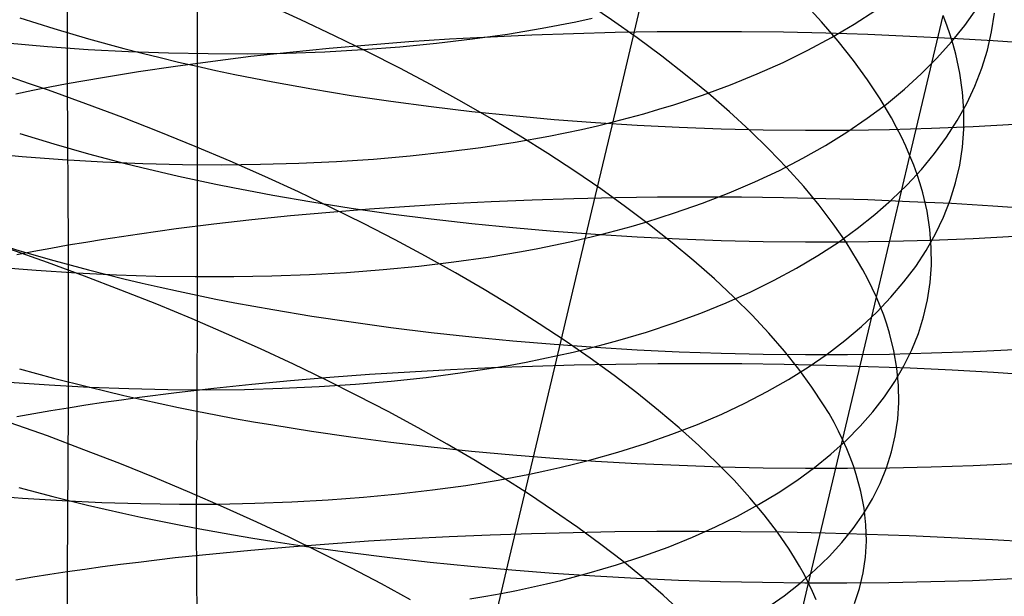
# Model space of a CAD drawing. Extents: x -383 to 1849, y -1185 to -529.
# Tile 786 of 870: x 1823 to 1835, y -989 to -982. Entities that reach past the tile are written whole.
import ezdxf

# ---------------------------------------------------------------- set-up
doc = ezdxf.new("R2010")
doc.units = 0
doc.layers.add('PREDEFINITO', color=7, linetype='CONTINUOUS')

msp = doc.modelspace()

# ---------------------------------------------------------------- linework, layer by layer
at = {"layer": 'PREDEFINITO'}
for p, q in [((1823.755, -980.814, 669.751), (1823.756, -982.688, 670.437)), ((1825.271, -981.165, 641.513), (1825.272, -982.481, 642.198)), ((1830.203, -982.817, 505.535), (1830.52, -981.477, 506.242)), ((1826.485, -981.94, 480.233), (1826.083, -981.758, 480.018)), ((1830.108, -981.938, 483.398), (1829.796, -981.727, 483.082)), ((1832.561, -981.963, 486.958), (1832.353, -981.738, 486.576)), ((1832.943, -981.989, 502.489), (1833.194, -981.826, 502.1)), ((1833.594, -983.525, 489.804), (1833.983, -981.889, 490.522)), ((1834.025, -982.002, 490.733), (1833.983, -981.889, 490.522)), ((1834.233, -982.004, 498.489), (1834.374, -981.806, 498.061)), ((1834.546, -982.08, 494.725), (1834.581, -981.863, 494.288)), ((1823.201, -981.916, 643.349), (1823.598, -982.041, 643.093)), ((1826.878, -982.125, 480.46), (1826.485, -981.94, 480.233)), ((1829.3, -982.038, 507.222), (1829.692, -981.962, 506.943)), ((1829.692, -981.962, 506.943), (1829.885, -981.921, 506.8)), ((1830.408, -982.151, 483.723), (1830.108, -981.938, 483.398)), ((1832.755, -982.188, 487.346), (1832.561, -981.963, 486.958)), ((1832.678, -982.145, 502.872), (1832.943, -981.989, 502.489)), ((1834.064, -982.115, 490.946), (1834.025, -982.002, 490.733)), ((1834.077, -982.198, 498.915), (1834.233, -982.004, 498.489)), ((1823.598, -982.041, 643.093), (1824.004, -982.16, 642.849)), ((1827.262, -982.313, 480.7), (1826.878, -982.125, 480.46)), ((1828.698, -982.141, 672.413), (1828.22, -982.167, 672.304)), ((1828.486, -982.163, 507.747), (1828.897, -982.105, 507.49)), ((1829.18, -982.119, 672.507), (1828.698, -982.141, 672.413)), ((1828.897, -982.105, 507.49), (1829.3, -982.038, 507.222)), ((1829.666, -982.102, 672.587), (1829.18, -982.119, 672.507)), ((1830.153, -982.089, 672.653), (1829.666, -982.102, 672.587)), ((1830.643, -982.081, 672.704), (1830.153, -982.089, 672.653)), ((1831.134, -982.078, 672.741), (1830.643, -982.081, 672.704)), ((1831.626, -982.079, 672.763), (1831.134, -982.078, 672.741)), ((1832.119, -982.085, 672.771), (1831.626, -982.079, 672.763)), ((1832.611, -982.096, 672.765), (1832.119, -982.085, 672.771)), ((1833.102, -982.112, 672.744), (1832.611, -982.096, 672.765)), ((1833.592, -982.132, 672.708), (1833.102, -982.112, 672.744)), ((1834.08, -982.157, 672.658), (1833.592, -982.132, 672.708)), ((1834.098, -982.227, 491.159), (1834.064, -982.115, 490.946)), ((1834.497, -982.294, 495.164), (1834.546, -982.08, 494.725)), ((1823.049, -982.209, 509.919), (1823.526, -982.25, 509.805)), ((1823.526, -982.25, 509.805), (1824, -982.284, 509.679)), ((1824.004, -982.16, 642.849), (1824.418, -982.273, 642.618)), ((1827.276, -982.234, 672.044), (1826.812, -982.274, 671.892)), ((1827.205, -982.287, 508.451), (1827.64, -982.254, 508.228)), ((1827.745, -982.198, 672.181), (1827.276, -982.234, 672.044)), ((1827.64, -982.254, 508.228), (1828.067, -982.213, 507.993)), ((1828.22, -982.167, 672.304), (1827.745, -982.198, 672.181)), ((1828.067, -982.213, 507.993), (1828.486, -982.163, 507.747)), ((1830.697, -982.365, 484.059), (1830.408, -982.151, 483.723)), ((1832.402, -982.294, 503.248), (1832.678, -982.145, 502.872)), ((1832.934, -982.413, 487.741), (1832.755, -982.188, 487.346)), ((1833.908, -982.387, 499.337), (1834.077, -982.198, 498.915)), ((1834.566, -982.186, 672.593), (1834.08, -982.157, 672.658)), ((1834.128, -982.339, 491.374), (1834.098, -982.227, 491.159)), ((1835.049, -982.22, 672.513), (1834.566, -982.186, 672.593)), ((1824, -982.284, 509.679), (1824.472, -982.309, 509.54)), ((1824.418, -982.273, 642.618), (1824.629, -982.328, 642.508)), ((1824.472, -982.309, 509.54), (1824.939, -982.326, 509.389)), ((1824.629, -982.328, 642.508), (1824.841, -982.38, 642.401)), ((1824.939, -982.326, 509.389), (1825.403, -982.334, 509.225)), ((1825.403, -982.334, 509.225), (1825.862, -982.335, 509.049)), ((1825.901, -982.369, 671.547), (1825.456, -982.424, 671.353)), ((1825.862, -982.335, 509.049), (1826.315, -982.327, 508.862)), ((1826.353, -982.319, 671.727), (1825.901, -982.369, 671.547)), ((1826.315, -982.327, 508.862), (1826.763, -982.311, 508.662)), ((1826.812, -982.274, 671.892), (1826.353, -982.319, 671.727)), ((1826.763, -982.311, 508.662), (1827.205, -982.287, 508.451)), ((1827.638, -982.505, 480.953), (1827.262, -982.313, 480.7)), ((1830.973, -982.58, 484.403), (1830.697, -982.365, 484.059)), ((1832.113, -982.436, 503.617), (1832.402, -982.294, 503.248)), ((1834.176, -982.562, 491.805), (1834.128, -982.339, 491.374)), ((1834.431, -982.505, 495.602), (1834.497, -982.294, 495.164)), ((1825.019, -982.483, 671.145), (1824.589, -982.546, 670.923)), ((1824.841, -982.38, 642.401), (1825.056, -982.432, 642.298)), ((1825.456, -982.424, 671.353), (1825.019, -982.483, 671.145)), ((1825.056, -982.432, 642.298), (1825.272, -982.481, 642.198)), ((1825.272, -982.481, 642.198), (1825.491, -982.529, 642.102)), ((1825.272, -982.481, 642.198), (1825.272, -983.81, 642.857)), ((1831.811, -982.571, 503.977), (1832.113, -982.436, 503.617)), ((1833.098, -982.638, 488.142), (1832.934, -982.413, 487.741)), ((1833.725, -982.571, 499.756), (1833.908, -982.387, 499.337)), ((1824.377, -982.58, 670.807), (1824.168, -982.615, 670.687)), ((1824.589, -982.546, 670.923), (1824.377, -982.58, 670.807)), ((1825.491, -982.529, 642.102), (1825.711, -982.576, 642.009)), ((1825.711, -982.576, 642.009), (1825.933, -982.621, 641.92)), ((1828.004, -982.699, 481.217), (1827.638, -982.505, 480.953)), ((1831.237, -982.797, 484.756), (1830.973, -982.58, 484.403)), ((1831.498, -982.699, 504.33), (1831.811, -982.571, 503.977)), ((1833.528, -982.749, 500.17), (1833.725, -982.571, 499.756)), ((1834.208, -982.782, 492.24), (1834.176, -982.562, 491.805)), ((1834.351, -982.712, 496.04), (1834.431, -982.505, 495.602)), ((1823.315, -982.685, 478.399), (1823.092, -982.609, 478.336)), ((1823.536, -982.762, 478.466), (1823.315, -982.685, 478.399)), ((1823.756, -982.688, 670.437), (1823.554, -982.726, 670.307)), ((1823.961, -982.651, 670.564), (1823.756, -982.688, 670.437)), ((1823.756, -982.688, 670.437), (1823.767, -984.571, 671.094)), ((1824.168, -982.615, 670.687), (1823.961, -982.651, 670.564)), ((1825.933, -982.621, 641.92), (1826.157, -982.664, 641.834)), ((1826.157, -982.664, 641.834), (1826.61, -982.746, 641.674)), ((1828.361, -982.896, 481.493), (1828.004, -982.699, 481.217)), ((1831.173, -982.819, 504.674), (1831.498, -982.699, 504.33)), ((1833.246, -982.861, 488.55), (1833.098, -982.638, 488.142)), ((1834.256, -982.915, 496.477), (1834.351, -982.712, 496.04)), ((1823.354, -982.765, 670.173), (1823.157, -982.806, 670.036)), ((1823.554, -982.726, 670.307), (1823.354, -982.765, 670.173)), ((1823.975, -982.919, 478.61), (1823.536, -982.762, 478.466)), ((1826.61, -982.746, 641.674), (1827.069, -982.821, 641.528)), ((1827.069, -982.821, 641.528), (1827.534, -982.89, 641.396)), ((1829.882, -984.169, 504.854), (1830.203, -982.817, 505.535)), ((1830.836, -982.931, 505.008), (1831.173, -982.819, 504.674)), ((1831.487, -983.014, 485.118), (1831.237, -982.797, 484.756)), ((1833.318, -982.922, 500.58), (1833.528, -982.749, 500.17)), ((1834.223, -982.999, 492.677), (1834.208, -982.782, 492.24)), ((1824.406, -983.081, 478.77), (1823.975, -982.919, 478.61)), ((1827.534, -982.89, 641.396), (1828.004, -982.952, 641.279)), ((1828.707, -983.096, 481.781), (1828.361, -982.896, 481.493)), ((1830.663, -982.984, 505.172), (1830.836, -982.931, 505.008)), ((1833.094, -983.089, 500.985), (1833.318, -982.922, 500.58)), ((1833.378, -983.084, 488.962), (1833.246, -982.861, 488.55)), ((1834.146, -983.114, 496.913), (1834.256, -982.915, 496.477)), ((1828.004, -982.952, 641.279), (1828.478, -983.008, 641.175)), ((1828.478, -983.008, 641.175), (1828.957, -983.058, 641.086)), ((1828.957, -983.058, 641.086), (1829.439, -983.101, 641.01)), ((1830.31, -983.084, 505.491), (1830.488, -983.035, 505.333)), ((1830.488, -983.035, 505.333), (1830.663, -982.984, 505.172)), ((1831.725, -983.232, 485.487), (1831.487, -983.014, 485.118)), ((1834.223, -983.214, 493.116), (1834.223, -982.999, 492.677)), ((1824.831, -983.246, 478.944), (1824.406, -983.081, 478.77)), ((1829.043, -983.297, 482.079), (1828.707, -983.096, 481.781)), ((1829.439, -983.101, 641.01), (1829.924, -983.138, 640.949)), ((1829.758, -983.218, 505.951), (1829.945, -983.175, 505.8)), ((1829.924, -983.138, 640.949), (1830.411, -983.169, 640.902)), ((1829.945, -983.175, 505.8), (1830.128, -983.13, 505.647)), ((1830.128, -983.13, 505.647), (1830.31, -983.084, 505.491)), ((1830.411, -983.169, 640.902), (1830.9, -983.193, 640.869)), ((1832.857, -983.251, 501.384), (1833.094, -983.089, 500.985)), ((1833.438, -983.195, 489.171), (1833.378, -983.084, 488.962)), ((1834.021, -983.309, 497.347), (1834.146, -983.114, 496.913)), ((1834.331, -983.185, 641.025), (1834.815, -983.158, 641.103)), ((1823.201, -983.268, 644.019), (1823.598, -983.388, 643.76)), ((1825.249, -983.416, 479.132), (1824.831, -983.246, 478.944)), ((1829.377, -983.296, 506.244), (1829.569, -983.258, 506.099)), ((1829.569, -983.258, 506.099), (1829.758, -983.218, 505.951)), ((1830.9, -983.193, 640.869), (1831.391, -983.211, 640.85)), ((1831.391, -983.211, 640.85), (1831.882, -983.223, 640.844)), ((1831.948, -983.45, 485.865), (1831.725, -983.232, 485.487)), ((1831.882, -983.223, 640.844), (1832.374, -983.228, 640.853)), ((1832.374, -983.228, 640.853), (1832.865, -983.227, 640.875)), ((1832.607, -983.406, 501.777), (1832.857, -983.251, 501.384)), ((1832.865, -983.227, 640.875), (1833.355, -983.219, 640.912)), ((1833.355, -983.219, 640.912), (1833.844, -983.205, 640.962)), ((1833.494, -983.305, 489.381), (1833.438, -983.195, 489.171)), ((1833.844, -983.205, 640.962), (1834.331, -983.185, 641.025)), ((1834.206, -983.427, 493.557), (1834.223, -983.214, 493.116)), ((1823.598, -983.388, 643.76), (1824.003, -983.502, 643.514)), ((1828.585, -983.429, 506.797), (1828.986, -983.367, 506.526)), ((1828.986, -983.367, 506.526), (1829.377, -983.296, 506.244)), ((1829.368, -983.501, 482.388), (1829.043, -983.297, 482.079)), ((1832.345, -983.554, 502.164), (1832.607, -983.406, 501.777)), ((1833.546, -983.415, 489.592), (1833.494, -983.305, 489.381)), ((1833.882, -983.499, 497.779), (1834.021, -983.309, 497.347)), ((1822.753, -983.49, 509.254), (1823.229, -983.533, 509.139)), ((1824.003, -983.502, 643.514), (1824.418, -983.611, 643.281)), ((1825.659, -983.59, 479.334), (1825.249, -983.416, 479.132)), ((1827.758, -983.527, 507.306), (1828.176, -983.482, 507.057)), ((1828.176, -983.482, 507.057), (1828.585, -983.429, 506.797)), ((1829.682, -983.707, 482.707), (1829.368, -983.501, 482.388)), ((1832.158, -983.668, 486.25), (1831.948, -983.45, 485.865)), ((1833.594, -983.525, 489.804), (1833.546, -983.415, 489.592)), ((1833.729, -983.685, 498.209), (1833.882, -983.499, 497.779)), ((1834.174, -983.636, 493.999), (1834.206, -983.427, 493.557)), ((1823.229, -983.533, 509.139), (1823.702, -983.569, 509.011)), ((1823.702, -983.569, 509.011), (1824.173, -983.596, 508.871)), ((1824.173, -983.596, 508.871), (1824.639, -983.616, 508.718)), ((1824.418, -983.611, 643.281), (1824.628, -983.663, 643.17)), ((1824.639, -983.616, 508.718), (1825.102, -983.627, 508.552)), ((1825.102, -983.627, 508.552), (1825.559, -983.631, 508.374)), ((1825.559, -983.631, 508.374), (1826.012, -983.626, 508.184)), ((1826.061, -983.767, 479.55), (1825.659, -983.59, 479.334)), ((1826.012, -983.626, 508.184), (1826.458, -983.614, 507.982)), ((1826.458, -983.614, 507.982), (1826.898, -983.593, 507.769)), ((1826.898, -983.593, 507.769), (1827.332, -983.564, 507.543)), ((1827.332, -983.564, 507.543), (1827.758, -983.527, 507.306)), ((1832.07, -983.697, 502.544), (1832.345, -983.554, 502.164)), ((1833.203, -985.177, 489.12), (1833.594, -983.525, 489.804)), ((1833.638, -983.634, 490.017), (1833.594, -983.525, 489.804)), ((1833.677, -983.743, 490.231), (1833.638, -983.634, 490.017)), ((1834.126, -983.842, 494.442), (1834.174, -983.636, 493.999)), ((1824.628, -983.663, 643.17), (1824.841, -983.714, 643.062)), ((1824.841, -983.714, 643.062), (1825.055, -983.763, 642.958)), ((1829.985, -983.914, 483.036), (1829.682, -983.707, 482.707)), ((1831.782, -983.832, 502.916), (1832.07, -983.697, 502.544)), ((1832.353, -983.886, 486.641), (1832.158, -983.668, 486.25)), ((1833.561, -983.866, 498.635), (1833.729, -983.685, 498.209)), ((1833.712, -983.852, 490.447), (1833.677, -983.743, 490.231)), ((1825.055, -983.763, 642.958), (1825.272, -983.81, 642.857)), ((1825.272, -983.81, 642.857), (1825.49, -983.857, 642.76)), ((1825.272, -983.81, 642.857), (1825.272, -985.154, 643.489)), ((1825.49, -983.857, 642.76), (1825.71, -983.901, 642.666)), ((1826.455, -983.948, 479.779), (1826.061, -983.767, 479.55)), ((1831.482, -983.96, 503.281), (1831.782, -983.832, 502.916)), ((1833.38, -984.042, 499.057), (1833.561, -983.866, 498.635)), ((1833.743, -983.96, 490.663), (1833.712, -983.852, 490.447)), ((1834.063, -984.044, 494.885), (1834.126, -983.842, 494.442)), ((1825.71, -983.901, 642.666), (1825.933, -983.944, 642.576)), ((1825.933, -983.944, 642.576), (1826.157, -983.986, 642.49)), ((1826.84, -984.132, 480.02), (1826.455, -983.948, 479.779)), ((1830.275, -984.122, 483.374), (1829.985, -983.914, 483.036)), ((1831.171, -984.081, 503.637), (1831.482, -983.96, 503.281)), ((1832.534, -984.103, 487.04), (1832.353, -983.886, 486.641)), ((1833.793, -984.174, 491.098), (1833.743, -983.96, 490.663)), ((1826.157, -983.986, 642.49), (1826.61, -984.064, 642.328)), ((1826.61, -984.064, 642.328), (1827.069, -984.137, 642.18)), ((1828.226, -984.088, 672.97), (1827.752, -984.117, 672.847)), ((1828.704, -984.064, 673.08), (1828.226, -984.088, 672.97)), ((1829.185, -984.044, 673.174), (1828.704, -984.064, 673.08)), ((1829.669, -984.028, 673.255), (1829.185, -984.044, 673.174)), ((1830.156, -984.017, 673.321), (1829.669, -984.028, 673.255)), ((1830.645, -984.01, 673.372), (1830.156, -984.017, 673.321)), ((1831.136, -984.008, 673.409), (1830.645, -984.01, 673.372)), ((1830.847, -984.194, 503.984), (1831.171, -984.081, 503.637)), ((1831.627, -984.01, 673.431), (1831.136, -984.008, 673.409)), ((1832.118, -984.016, 673.439), (1831.627, -984.01, 673.431)), ((1832.61, -984.027, 673.432), (1832.118, -984.016, 673.439)), ((1833.1, -984.042, 673.41), (1832.61, -984.027, 673.432)), ((1833.59, -984.062, 673.374), (1833.1, -984.042, 673.41)), ((1833.185, -984.212, 499.475), (1833.38, -984.042, 499.057)), ((1834.077, -984.085, 673.323), (1833.59, -984.062, 673.374)), ((1833.985, -984.243, 495.327), (1834.063, -984.044, 494.885)), ((1834.562, -984.114, 673.257), (1834.077, -984.085, 673.323)), ((1826.82, -984.187, 672.557), (1826.362, -984.229, 672.39)), ((1827.283, -984.15, 672.709), (1826.82, -984.187, 672.557)), ((1827.216, -984.318, 480.274), (1826.84, -984.132, 480.02)), ((1827.069, -984.137, 642.18), (1827.533, -984.203, 642.047)), ((1827.752, -984.117, 672.847), (1827.283, -984.15, 672.709)), ((1827.533, -984.203, 642.047), (1828.003, -984.263, 641.928)), ((1829.558, -985.535, 504.199), (1829.882, -984.169, 504.854)), ((1830.554, -984.331, 483.721), (1830.275, -984.122, 483.374)), ((1830.512, -984.3, 504.322), (1830.847, -984.194, 503.984)), ((1832.699, -984.32, 487.444), (1832.534, -984.103, 487.04)), ((1832.976, -984.377, 499.889), (1833.185, -984.212, 499.475)), ((1833.826, -984.386, 491.537), (1833.793, -984.174, 491.098)), ((1835.044, -984.146, 673.177), (1834.562, -984.114, 673.257)), ((1825.466, -984.325, 672.015), (1825.029, -984.38, 671.806)), ((1825.91, -984.275, 672.21), (1825.466, -984.325, 672.015)), ((1826.362, -984.229, 672.39), (1825.91, -984.275, 672.21)), ((1827.583, -984.507, 480.54), (1827.216, -984.318, 480.274)), ((1828.003, -984.263, 641.928), (1828.478, -984.317, 641.824)), ((1828.478, -984.317, 641.824), (1828.956, -984.365, 641.733)), ((1830.34, -984.35, 504.487), (1830.512, -984.3, 504.322)), ((1832.849, -984.536, 487.855), (1832.699, -984.32, 487.444)), ((1833.892, -984.439, 495.769), (1833.985, -984.243, 495.327)), ((1824.599, -984.44, 671.582), (1824.388, -984.471, 671.465)), ((1825.029, -984.38, 671.806), (1824.599, -984.44, 671.582)), ((1828.956, -984.365, 641.733), (1829.438, -984.407, 641.657)), ((1829.438, -984.407, 641.657), (1829.923, -984.443, 641.595)), ((1829.923, -984.443, 641.595), (1830.411, -984.473, 641.548)), ((1829.987, -984.444, 504.81), (1830.165, -984.398, 504.65)), ((1830.165, -984.398, 504.65), (1830.34, -984.35, 504.487)), ((1830.819, -984.541, 484.078), (1830.554, -984.331, 483.721)), ((1832.754, -984.537, 500.297), (1832.976, -984.377, 499.889)), ((1833.783, -984.63, 496.209), (1833.892, -984.439, 495.769)), ((1833.843, -984.595, 491.978), (1833.826, -984.386, 491.537)), ((1822.814, -984.515, 644.936), (1823.202, -984.634, 644.662)), ((1823.972, -984.537, 671.221), (1823.767, -984.571, 671.094)), ((1824.179, -984.503, 671.345), (1823.972, -984.537, 671.221)), ((1824.388, -984.471, 671.465), (1824.179, -984.503, 671.345)), ((1827.94, -984.699, 480.817), (1827.583, -984.507, 480.54)), ((1829.437, -984.57, 505.275), (1829.623, -984.53, 505.123)), ((1829.623, -984.53, 505.123), (1829.807, -984.488, 504.968)), ((1829.807, -984.488, 504.968), (1829.987, -984.444, 504.81)), ((1830.411, -984.473, 641.548), (1830.9, -984.496, 641.514)), ((1831.072, -984.752, 484.443), (1830.819, -984.541, 484.078)), ((1830.9, -984.496, 641.514), (1831.39, -984.514, 641.494)), ((1831.39, -984.514, 641.494), (1831.882, -984.525, 641.489)), ((1831.882, -984.525, 641.489), (1832.373, -984.53, 641.497)), ((1832.373, -984.53, 641.497), (1832.864, -984.53, 641.52)), ((1832.519, -984.69, 500.7), (1832.754, -984.537, 500.297)), ((1832.983, -984.751, 488.272), (1832.849, -984.536, 487.855)), ((1832.864, -984.53, 641.52), (1833.355, -984.523, 641.556)), ((1833.355, -984.523, 641.556), (1833.843, -984.51, 641.607)), ((1833.843, -984.51, 641.607), (1834.33, -984.491, 641.671)), ((1834.33, -984.491, 641.671), (1834.815, -984.466, 641.749)), ((1823.525, -984.772, 477.958), (1823.086, -984.617, 477.812)), ((1823.365, -984.644, 670.828), (1823.168, -984.682, 670.69)), ((1823.202, -984.634, 644.662), (1823.598, -984.749, 644.401)), ((1823.565, -984.607, 670.963), (1823.365, -984.644, 670.828)), ((1823.767, -984.571, 671.094), (1823.565, -984.607, 670.963)), ((1823.767, -984.571, 671.094), (1823.768, -986.471, 671.705)), ((1828.668, -984.708, 505.856), (1829.058, -984.643, 505.571)), ((1829.058, -984.643, 505.571), (1829.249, -984.607, 505.424)), ((1829.249, -984.607, 505.424), (1829.437, -984.57, 505.275)), ((1833.661, -984.817, 496.648), (1833.783, -984.63, 496.209)), ((1833.844, -984.802, 492.421), (1833.843, -984.595, 491.978)), ((1823.957, -984.931, 478.119), (1823.525, -984.772, 477.958)), ((1823.598, -984.749, 644.401), (1824.004, -984.858, 644.153)), ((1827.86, -984.813, 506.393), (1828.268, -984.765, 506.13)), ((1828.287, -984.893, 481.106), (1827.94, -984.699, 480.817)), ((1828.268, -984.765, 506.13), (1828.668, -984.708, 505.856)), ((1831.312, -984.963, 484.815), (1831.072, -984.752, 484.443)), ((1832.27, -984.838, 501.096), (1832.519, -984.69, 500.7)), ((1833.044, -984.858, 488.482), (1832.983, -984.751, 488.272)), ((1822.922, -984.826, 508.497), (1823.395, -984.863, 508.367)), ((1823.395, -984.863, 508.367), (1823.865, -984.894, 508.225)), ((1823.865, -984.894, 508.225), (1824.331, -984.916, 508.07)), ((1824.004, -984.858, 644.153), (1824.418, -984.962, 643.918)), ((1826.586, -984.911, 507.111), (1827.018, -984.887, 506.883)), ((1827.018, -984.887, 506.883), (1827.443, -984.854, 506.644)), ((1827.443, -984.854, 506.644), (1827.86, -984.813, 506.393)), ((1828.624, -985.089, 481.406), (1828.287, -984.893, 481.106)), ((1832.009, -984.979, 501.487), (1832.27, -984.838, 501.096)), ((1833.101, -984.965, 488.693), (1833.044, -984.858, 488.482)), ((1833.524, -984.999, 497.084), (1833.661, -984.817, 496.648)), ((1833.83, -985.006, 492.866), (1833.844, -984.802, 492.421)), ((1824.383, -985.093, 478.295), (1823.957, -984.931, 478.119)), ((1824.331, -984.916, 508.07), (1824.792, -984.931, 507.903)), ((1824.418, -984.962, 643.918), (1824.629, -985.012, 643.805)), ((1824.629, -985.012, 643.805), (1824.841, -985.061, 643.696)), ((1824.792, -984.931, 507.903), (1825.249, -984.937, 507.723)), ((1825.249, -984.937, 507.723), (1825.701, -984.937, 507.531)), ((1825.701, -984.937, 507.531), (1826.146, -984.928, 507.327)), ((1826.146, -984.928, 507.327), (1826.586, -984.911, 507.111)), ((1831.538, -985.175, 485.196), (1831.312, -984.963, 484.815)), ((1831.736, -985.114, 501.87), (1832.009, -984.979, 501.487)), ((1833.154, -985.071, 488.906), (1833.101, -984.965, 488.693)), ((1833.372, -985.177, 497.518), (1833.524, -984.999, 497.084)), ((1833.799, -985.207, 493.312), (1833.83, -985.006, 492.866)), ((1824.801, -985.26, 478.485), (1824.383, -985.093, 478.295)), ((1824.841, -985.061, 643.696), (1825.056, -985.108, 643.591)), ((1825.056, -985.108, 643.591), (1825.272, -985.154, 643.489)), ((1828.95, -985.287, 481.717), (1828.624, -985.089, 481.406)), ((1831.449, -985.242, 502.245), (1831.736, -985.114, 501.87)), ((1833.203, -985.177, 489.12), (1833.154, -985.071, 488.906)), ((1825.272, -985.154, 643.489), (1825.271, -986.507, 644.096)), ((1825.272, -985.154, 643.489), (1825.491, -985.198, 643.391)), ((1825.491, -985.198, 643.391), (1825.711, -985.241, 643.297)), ((1825.711, -985.241, 643.297), (1825.933, -985.282, 643.206)), ((1831.151, -985.363, 502.613), (1831.449, -985.242, 502.245)), ((1831.75, -985.386, 485.584), (1831.538, -985.175, 485.196)), ((1832.411, -988.514, 487.848), (1833.203, -985.177, 489.12)), ((1833.247, -985.282, 489.335), (1833.203, -985.177, 489.12)), ((1833.207, -985.351, 497.948), (1833.372, -985.177, 497.518)), ((1833.753, -985.405, 493.758), (1833.799, -985.207, 493.312)), ((1825.213, -985.43, 478.689), (1824.801, -985.26, 478.485)), ((1825.933, -985.282, 643.206), (1826.157, -985.322, 643.119)), ((1826.157, -985.322, 643.119), (1826.61, -985.397, 642.955)), ((1829.265, -985.486, 482.038), (1828.95, -985.287, 481.717)), ((1833.027, -985.519, 498.375), (1833.207, -985.351, 497.948)), ((1833.287, -985.387, 489.551), (1833.247, -985.282, 489.335)), ((1825.616, -985.604, 478.906), (1825.213, -985.43, 478.689)), ((1826.61, -985.397, 642.955), (1827.069, -985.466, 642.807)), ((1827.069, -985.466, 642.807), (1827.534, -985.53, 642.672)), ((1830.518, -985.584, 503.322), (1830.841, -985.477, 502.972)), ((1830.841, -985.477, 502.972), (1831.151, -985.363, 502.613)), ((1831.947, -985.597, 485.979), (1831.75, -985.386, 485.584)), ((1833.323, -985.492, 489.768), (1833.287, -985.387, 489.551)), ((1833.692, -985.599, 494.205), (1833.753, -985.405, 493.758)), ((1827.534, -985.53, 642.672), (1828.004, -985.588, 642.552)), ((1828.004, -985.588, 642.552), (1828.479, -985.64, 642.447)), ((1829.231, -986.913, 503.57), (1829.558, -985.535, 504.199)), ((1829.568, -985.687, 482.369), (1829.265, -985.486, 482.038)), ((1830.184, -985.684, 503.663), (1830.518, -985.584, 503.322)), ((1832.834, -985.682, 498.797), (1833.027, -985.519, 498.375)), ((1833.355, -985.595, 489.986), (1833.323, -985.492, 489.768)), ((1826.011, -985.78, 479.137), (1825.616, -985.604, 478.906)), ((1828.479, -985.64, 642.447), (1828.957, -985.686, 642.355)), ((1828.957, -985.686, 642.355), (1829.439, -985.726, 642.278)), ((1829.86, -985.889, 482.709), (1829.568, -985.687, 482.369)), ((1830.012, -985.73, 503.83), (1830.184, -985.684, 503.663)), ((1832.13, -985.807, 486.381), (1831.947, -985.597, 485.979)), ((1832.627, -985.84, 499.215), (1832.834, -985.682, 498.797)), ((1833.407, -985.802, 490.425), (1833.355, -985.595, 489.986)), ((1833.616, -985.79, 494.651), (1833.692, -985.599, 494.205)), ((1826.398, -985.96, 479.38), (1826.011, -985.78, 479.137)), ((1829.439, -985.726, 642.278), (1829.924, -985.761, 642.216)), ((1829.481, -985.859, 504.315), (1829.661, -985.818, 504.156)), ((1829.661, -985.818, 504.156), (1829.838, -985.775, 503.994)), ((1829.838, -985.775, 503.994), (1830.012, -985.73, 503.83)), ((1829.924, -985.761, 642.216), (1830.411, -985.79, 642.167)), ((1830.411, -985.79, 642.167), (1830.901, -985.813, 642.133)), ((1830.901, -985.813, 642.133), (1831.391, -985.83, 642.113)), ((1832.298, -986.017, 486.789), (1832.13, -985.807, 486.381)), ((1833.442, -986.005, 490.867), (1833.407, -985.802, 490.425)), ((1833.524, -985.977, 495.097), (1833.616, -985.79, 494.651)), ((1833.844, -985.828, 642.226), (1834.331, -985.81, 642.29)), ((1834.331, -985.81, 642.29), (1834.815, -985.787, 642.369)), ((1828.925, -985.969, 504.775), (1829.113, -985.934, 504.625)), ((1829.113, -985.934, 504.625), (1829.298, -985.898, 504.471)), ((1829.298, -985.898, 504.471), (1829.481, -985.859, 504.315)), ((1830.139, -986.091, 483.059), (1829.86, -985.889, 482.709)), ((1831.391, -985.83, 642.113), (1831.882, -985.841, 642.108)), ((1831.882, -985.841, 642.108), (1832.374, -985.846, 642.116)), ((1832.374, -985.846, 642.116), (1832.865, -985.846, 642.139)), ((1832.407, -985.992, 499.628), (1832.627, -985.84, 499.215)), ((1832.865, -985.846, 642.139), (1833.355, -985.84, 642.175)), ((1833.355, -985.84, 642.175), (1833.844, -985.828, 642.226)), ((1823.2, -986.012, 645.278), (1823.597, -986.121, 645.015)), ((1826.775, -986.142, 479.636), (1826.398, -985.96, 479.38)), ((1827.755, -986.051, 673.466), (1827.286, -986.081, 673.328)), ((1828.229, -986.025, 673.59), (1827.755, -986.051, 673.466)), ((1828.707, -986.003, 673.699), (1828.229, -986.025, 673.59)), ((1828.345, -986.061, 505.211), (1828.734, -986.002, 504.923)), ((1829.189, -985.985, 673.794), (1828.707, -986.003, 673.699)), ((1828.734, -986.002, 504.923), (1828.925, -985.969, 504.775)), ((1829.674, -985.971, 673.875), (1829.189, -985.985, 673.794)), ((1830.161, -985.961, 673.941), (1829.674, -985.971, 673.875)), ((1830.65, -985.956, 673.992), (1830.161, -985.961, 673.941)), ((1831.141, -985.954, 674.029), (1830.65, -985.956, 673.992)), ((1831.633, -985.956, 674.051), (1831.141, -985.954, 674.029)), ((1832.125, -985.963, 674.058), (1831.633, -985.956, 674.051)), ((1832.616, -985.974, 674.051), (1832.125, -985.963, 674.058)), ((1832.174, -986.138, 500.035), (1832.407, -985.992, 499.628)), ((1832.45, -986.226, 487.203), (1832.298, -986.017, 486.789)), ((1833.107, -985.988, 674.029), (1832.616, -985.974, 674.051)), ((1833.597, -986.007, 673.992), (1833.107, -985.988, 674.029)), ((1833.418, -986.16, 495.541), (1833.524, -985.977, 495.097)), ((1833.461, -986.207, 491.312), (1833.442, -986.005, 490.867)), ((1834.085, -986.03, 673.941), (1833.597, -986.007, 673.992)), ((1834.57, -986.057, 673.874), (1834.085, -986.03, 673.941)), ((1823.597, -986.121, 645.015), (1824.003, -986.225, 644.765)), ((1826.364, -986.154, 673.008), (1825.912, -986.197, 672.826)), ((1826.822, -986.116, 673.175), (1826.364, -986.154, 673.008)), ((1827.144, -986.327, 479.904), (1826.775, -986.142, 479.636)), ((1827.286, -986.081, 673.328), (1826.822, -986.116, 673.175)), ((1827.122, -986.192, 506.006), (1827.538, -986.156, 505.752)), ((1827.538, -986.156, 505.752), (1827.946, -986.113, 505.487)), ((1827.946, -986.113, 505.487), (1828.345, -986.061, 505.211)), ((1830.406, -986.295, 483.417), (1830.139, -986.091, 483.059)), ((1831.927, -986.278, 500.436), (1832.174, -986.138, 500.035)), ((1833.297, -986.339, 495.984), (1833.418, -986.16, 495.541)), ((1835.052, -986.088, 673.793), (1834.57, -986.057, 673.874)), ((1823.077, -986.168, 507.746), (1823.547, -986.201, 507.602)), ((1823.547, -986.201, 507.602), (1824.012, -986.226, 507.446)), ((1824.003, -986.225, 644.765), (1824.417, -986.325, 644.528)), ((1824.012, -986.226, 507.446), (1824.474, -986.244, 507.277)), ((1824.474, -986.244, 507.277), (1824.93, -986.255, 507.095)), ((1824.93, -986.255, 507.095), (1825.382, -986.257, 506.902)), ((1825.467, -986.243, 672.631), (1825.03, -986.294, 672.421)), ((1825.382, -986.257, 506.902), (1825.827, -986.253, 506.696)), ((1825.912, -986.197, 672.826), (1825.467, -986.243, 672.631)), ((1825.827, -986.253, 506.696), (1826.266, -986.24, 506.478)), ((1826.266, -986.24, 506.478), (1826.698, -986.22, 506.248)), ((1826.698, -986.22, 506.248), (1827.122, -986.192, 506.006)), ((1831.668, -986.413, 500.83), (1831.927, -986.278, 500.436)), ((1832.586, -986.433, 487.623), (1832.45, -986.226, 487.203)), ((1833.464, -986.405, 491.759), (1833.461, -986.207, 491.312)), ((1824.389, -986.378, 672.079), (1824.179, -986.408, 671.958)), ((1824.6, -986.349, 672.196), (1824.389, -986.378, 672.079)), ((1824.417, -986.325, 644.528), (1824.627, -986.372, 644.414)), ((1825.03, -986.294, 672.421), (1824.6, -986.349, 672.196)), ((1824.627, -986.372, 644.414), (1824.84, -986.419, 644.304)), ((1827.503, -986.513, 480.184), (1827.144, -986.327, 479.904)), ((1830.66, -986.499, 483.784), (1830.406, -986.295, 483.417)), ((1833.162, -986.514, 496.424), (1833.297, -986.339, 495.984)), ((1823.565, -986.504, 671.574), (1823.365, -986.538, 671.439)), ((1823.768, -986.471, 671.705), (1823.565, -986.504, 671.574)), ((1823.768, -986.471, 671.705), (1823.756, -988.384, 672.273)), ((1823.972, -986.439, 671.833), (1823.768, -986.471, 671.705)), ((1824.179, -986.408, 671.958), (1823.972, -986.439, 671.833)), ((1824.84, -986.419, 644.304), (1825.054, -986.464, 644.198)), ((1825.054, -986.464, 644.198), (1825.271, -986.507, 644.096)), ((1825.271, -986.507, 644.096), (1825.26, -987.872, 644.679)), ((1825.271, -986.507, 644.096), (1825.489, -986.55, 643.997)), ((1830.901, -986.703, 484.16), (1830.66, -986.499, 483.784)), ((1831.396, -986.541, 501.217), (1831.668, -986.413, 500.83)), ((1832.649, -986.536, 487.835), (1832.586, -986.433, 487.623)), ((1833.451, -986.601, 492.208), (1833.464, -986.405, 491.759)), ((1823.365, -986.538, 671.439), (1823.168, -986.573, 671.3)), ((1825.489, -986.55, 643.997), (1825.71, -986.591, 643.901)), ((1825.71, -986.591, 643.901), (1825.932, -986.63, 643.81)), ((1827.852, -986.702, 480.476), (1827.503, -986.513, 480.184)), ((1831.112, -986.662, 501.597), (1831.396, -986.541, 501.217)), ((1832.707, -986.639, 488.048), (1832.649, -986.536, 487.835)), ((1833.012, -986.684, 496.862), (1833.162, -986.514, 496.424)), ((1833.422, -986.794, 492.657), (1833.451, -986.601, 492.208)), ((1823.524, -986.797, 477.504), (1823.091, -986.642, 477.343)), ((1825.932, -986.63, 643.81), (1826.156, -986.668, 643.722)), ((1826.156, -986.668, 643.722), (1826.609, -986.74, 643.557)), ((1826.609, -986.74, 643.557), (1827.068, -986.807, 643.407)), ((1828.19, -986.893, 480.778), (1827.852, -986.702, 480.476)), ((1830.815, -986.776, 501.968), (1831.112, -986.662, 501.597)), ((1831.128, -986.907, 484.543), (1830.901, -986.703, 484.16)), ((1832.761, -986.742, 488.263), (1832.707, -986.639, 488.048)), ((1832.81, -986.844, 488.478), (1832.761, -986.742, 488.263)), ((1832.849, -986.849, 497.296), (1833.012, -986.684, 496.862)), ((1823.95, -986.957, 477.681), (1823.524, -986.797, 477.504)), ((1827.068, -986.807, 643.407), (1827.533, -986.868, 643.271)), ((1830.506, -986.884, 502.331), (1830.815, -986.776, 501.968)), ((1832.671, -987.01, 497.727), (1832.849, -986.849, 497.296)), ((1832.856, -986.945, 488.695), (1832.81, -986.844, 488.478)), ((1833.378, -986.983, 493.108), (1833.422, -986.794, 492.657)), ((1824.37, -987.12, 477.871), (1823.95, -986.957, 477.681)), ((1827.533, -986.868, 643.271), (1828.003, -986.923, 643.15)), ((1828.003, -986.923, 643.15), (1828.477, -986.973, 643.043)), ((1828.518, -987.085, 481.092), (1828.19, -986.893, 480.778)), ((1828.901, -988.302, 502.969), (1829.231, -986.913, 503.57)), ((1830.185, -986.985, 502.685), (1830.506, -986.884, 502.331)), ((1831.341, -987.111, 484.934), (1831.128, -986.907, 484.543)), ((1832.897, -987.046, 488.913), (1832.856, -986.945, 488.695)), ((1828.477, -986.973, 643.043), (1828.956, -987.017, 642.951)), ((1828.835, -987.279, 481.415), (1828.518, -987.085, 481.092)), ((1828.956, -987.017, 642.951), (1829.438, -987.056, 642.873)), ((1829.438, -987.056, 642.873), (1829.923, -987.09, 642.81)), ((1829.682, -987.121, 503.198), (1829.853, -987.078, 503.03)), ((1829.853, -987.078, 503.03), (1830.185, -986.985, 502.685)), ((1832.48, -987.165, 498.153), (1832.671, -987.01, 497.727)), ((1832.934, -987.146, 489.132), (1832.897, -987.046, 488.913)), ((1833.319, -987.169, 493.558), (1833.378, -986.983, 493.108)), ((1824.782, -987.286, 478.076), (1824.37, -987.12, 477.871)), ((1829.332, -987.203, 503.527), (1829.508, -987.163, 503.364)), ((1829.508, -987.163, 503.364), (1829.682, -987.121, 503.198)), ((1829.923, -987.09, 642.81), (1830.41, -987.117, 642.761)), ((1830.41, -987.117, 642.761), (1830.9, -987.139, 642.727)), ((1830.9, -987.139, 642.727), (1831.39, -987.156, 642.706)), ((1831.54, -987.314, 485.331), (1831.341, -987.111, 484.934)), ((1831.39, -987.156, 642.706), (1831.881, -987.167, 642.7)), ((1831.881, -987.167, 642.7), (1832.373, -987.173, 642.709)), ((1832.275, -987.315, 498.575), (1832.48, -987.165, 498.153)), ((1832.373, -987.173, 642.709), (1832.864, -987.173, 642.731)), ((1832.864, -987.173, 642.731), (1833.354, -987.168, 642.768)), ((1832.967, -987.246, 489.352), (1832.934, -987.146, 489.132)), ((1833.244, -987.352, 494.008), (1833.319, -987.169, 493.558)), ((1833.354, -987.168, 642.768), (1833.843, -987.157, 642.818)), ((1833.843, -987.157, 642.818), (1834.33, -987.141, 642.883)), ((1834.33, -987.141, 642.883), (1834.815, -987.119, 642.962)), ((1825.186, -987.455, 478.294), (1824.782, -987.286, 478.076)), ((1828.598, -987.343, 504.153), (1828.786, -987.311, 504.001)), ((1828.786, -987.311, 504.001), (1828.971, -987.277, 503.846)), ((1829.14, -987.474, 481.749), (1828.835, -987.279, 481.415)), ((1828.971, -987.277, 503.846), (1829.153, -987.241, 503.688)), ((1829.153, -987.241, 503.688), (1829.332, -987.203, 503.527)), ((1831.724, -987.517, 485.736), (1831.54, -987.314, 485.331)), ((1832.057, -987.46, 498.991), (1832.275, -987.315, 498.575)), ((1833.021, -987.444, 489.794), (1832.967, -987.246, 489.352)), ((1823.19, -987.399, 645.872), (1823.587, -987.503, 645.606)), ((1827.623, -987.474, 504.873), (1828.021, -987.427, 504.593)), ((1828.021, -987.427, 504.593), (1828.408, -987.373, 504.303)), ((1828.408, -987.373, 504.303), (1828.598, -987.343, 504.153)), ((1833.155, -987.531, 494.458), (1833.244, -987.352, 494.008)), ((1822.764, -987.487, 507.153), (1823.233, -987.523, 507.008)), ((1823.233, -987.523, 507.008), (1823.698, -987.551, 506.851)), ((1823.587, -987.503, 645.606), (1823.992, -987.603, 645.354)), ((1825.581, -987.627, 478.526), (1825.186, -987.455, 478.294)), ((1826.378, -987.567, 505.641), (1826.801, -987.544, 505.396)), ((1826.801, -987.544, 505.396), (1827.216, -987.513, 505.14)), ((1827.216, -987.513, 505.14), (1827.623, -987.474, 504.873)), ((1829.434, -987.67, 482.092), (1829.14, -987.474, 481.749)), ((1831.893, -987.719, 486.147), (1831.724, -987.517, 485.736)), ((1831.826, -987.598, 499.402), (1832.057, -987.46, 498.991)), ((1833.058, -987.64, 490.24), (1833.021, -987.444, 489.794)), ((1833.05, -987.705, 494.906), (1833.155, -987.531, 494.458)), ((1823.698, -987.551, 506.851), (1824.159, -987.572, 506.68)), ((1823.992, -987.603, 645.354), (1824.407, -987.697, 645.115)), ((1824.159, -987.572, 506.68), (1824.614, -987.586, 506.497)), ((1824.614, -987.586, 506.497), (1825.065, -987.592, 506.301)), ((1825.065, -987.592, 506.301), (1825.509, -987.591, 506.093)), ((1825.509, -987.591, 506.093), (1825.947, -987.583, 505.873)), ((1825.969, -987.802, 478.771), (1825.581, -987.627, 478.526)), ((1825.947, -987.583, 505.873), (1826.378, -987.567, 505.641)), ((1831.581, -987.731, 499.806), (1831.826, -987.598, 499.402)), ((1833.08, -987.833, 490.688), (1833.058, -987.64, 490.24)), ((1824.407, -987.697, 645.115), (1824.617, -987.743, 645.001)), ((1824.617, -987.743, 645.001), (1824.829, -987.787, 644.89)), ((1829.715, -987.866, 482.444), (1829.434, -987.67, 482.092)), ((1831.324, -987.859, 500.204), (1831.581, -987.731, 499.806)), ((1832.046, -987.92, 486.564), (1831.893, -987.719, 486.147)), ((1832.931, -987.876, 495.352), (1833.05, -987.705, 494.906)), ((1824.829, -987.787, 644.89), (1825.044, -987.83, 644.783)), ((1825.044, -987.83, 644.783), (1825.26, -987.872, 644.679)), ((1825.26, -987.872, 644.679), (1825.479, -987.912, 644.58)), ((1825.26, -987.872, 644.679), (1825.27, -989.25, 645.227)), ((1826.347, -987.979, 479.028), (1825.969, -987.802, 478.771)), ((1829.984, -988.063, 482.806), (1829.715, -987.866, 482.444)), ((1831.054, -987.979, 500.595), (1831.324, -987.859, 500.204)), ((1832.798, -988.042, 495.796), (1832.931, -987.876, 495.352)), ((1833.085, -988.024, 491.138), (1833.08, -987.833, 490.688)), ((1825.479, -987.912, 644.58), (1825.699, -987.951, 644.483)), ((1825.699, -987.951, 644.483), (1825.922, -987.989, 644.391)), ((1825.922, -987.989, 644.391), (1826.146, -988.025, 644.302)), ((1826.717, -988.159, 479.297), (1826.347, -987.979, 479.028)), ((1827.743, -987.999, 674.043), (1827.273, -988.026, 673.904)), ((1828.216, -987.975, 674.168), (1827.743, -987.999, 674.043)), ((1828.695, -987.955, 674.278), (1828.216, -987.975, 674.168)), ((1829.176, -987.939, 674.374), (1828.695, -987.955, 674.278)), ((1829.661, -987.926, 674.455), (1829.176, -987.939, 674.374)), ((1830.149, -987.917, 674.522), (1829.661, -987.926, 674.455)), ((1830.638, -987.913, 674.574), (1830.149, -987.917, 674.522)), ((1831.129, -987.911, 674.611), (1830.638, -987.913, 674.574)), ((1830.771, -988.094, 500.978), (1831.054, -987.979, 500.595)), ((1831.62, -987.914, 674.634), (1831.129, -987.911, 674.611)), ((1832.112, -987.921, 674.641), (1831.62, -987.914, 674.634)), ((1832.184, -988.119, 486.987), (1832.046, -987.92, 486.564)), ((1832.604, -987.931, 674.634), (1832.112, -987.921, 674.641)), ((1833.095, -987.945, 674.613), (1832.604, -987.931, 674.634)), ((1833.585, -987.963, 674.576), (1833.095, -987.945, 674.613)), ((1834.073, -987.985, 674.524), (1833.585, -987.963, 674.576)), ((1834.558, -988.01, 674.458), (1834.073, -987.985, 674.524)), ((1826.351, -988.093, 673.582), (1825.9, -988.132, 673.4)), ((1826.146, -988.025, 644.302), (1826.599, -988.094, 644.136)), ((1826.809, -988.058, 673.75), (1826.351, -988.093, 673.582)), ((1826.599, -988.094, 644.136), (1827.058, -988.158, 643.984)), ((1827.273, -988.026, 673.904), (1826.809, -988.058, 673.75)), ((1830.24, -988.26, 483.176), (1829.984, -988.063, 482.806)), ((1830.476, -988.201, 501.353), (1830.771, -988.094, 500.978)), ((1832.247, -988.218, 487.2), (1832.184, -988.119, 486.987)), ((1832.651, -988.204, 496.237), (1832.798, -988.042, 495.796)), ((1833.074, -988.211, 491.59), (1833.085, -988.024, 491.138)), ((1835.041, -988.039, 674.376), (1834.558, -988.01, 674.458)), ((1825.017, -988.221, 672.992), (1824.588, -988.272, 672.767)), ((1825.455, -988.175, 673.203), (1825.017, -988.221, 672.992)), ((1825.9, -988.132, 673.4), (1825.455, -988.175, 673.203)), ((1827.076, -988.34, 479.579), (1826.717, -988.159, 479.297)), ((1827.058, -988.158, 643.984), (1827.523, -988.216, 643.847)), ((1827.523, -988.216, 643.847), (1827.993, -988.269, 643.725)), ((1830.169, -988.302, 501.719), (1830.476, -988.201, 501.353)), ((1832.306, -988.317, 487.415), (1832.247, -988.218, 487.2)), ((1832.489, -988.361, 496.675), (1832.651, -988.204, 496.237)), ((1833.047, -988.395, 492.043), (1833.074, -988.211, 491.59)), ((1824.167, -988.326, 672.527), (1823.96, -988.355, 672.402)), ((1824.377, -988.298, 672.649), (1824.167, -988.326, 672.527)), ((1824.588, -988.272, 672.767), (1824.377, -988.298, 672.649)), ((1827.426, -988.524, 479.871), (1827.076, -988.34, 479.579)), ((1827.993, -988.269, 643.725), (1828.468, -988.317, 643.617)), ((1828.468, -988.317, 643.617), (1828.947, -988.36, 643.524)), ((1828.569, -989.702, 502.395), (1828.901, -988.302, 502.969)), ((1829.85, -988.396, 502.077), (1830.169, -988.302, 501.719)), ((1830.483, -988.458, 483.554), (1830.24, -988.26, 483.176)), ((1832.361, -988.416, 487.631), (1832.306, -988.317, 487.415)), ((1823.354, -988.446, 672.006), (1823.156, -988.478, 671.867)), ((1823.553, -988.414, 672.141), (1823.354, -988.446, 672.006)), ((1823.756, -988.384, 672.273), (1823.553, -988.414, 672.141)), ((1823.756, -988.384, 672.273), (1823.755, -990.307, 672.809)), ((1823.96, -988.355, 672.402), (1823.756, -988.384, 672.273)), ((1828.947, -988.36, 643.524), (1829.429, -988.397, 643.445)), ((1829.429, -988.397, 643.445), (1829.914, -988.429, 643.381)), ((1829.519, -988.483, 502.424), (1829.85, -988.396, 502.077)), ((1829.914, -988.429, 643.381), (1830.402, -988.456, 643.331)), ((1830.402, -988.456, 643.331), (1830.892, -988.478, 643.296)), ((1830.712, -988.655, 483.94), (1830.483, -988.458, 483.554)), ((1832.313, -988.514, 497.109), (1832.489, -988.361, 496.675)), ((1832.411, -988.514, 487.848), (1832.361, -988.416, 487.631)), ((1833.005, -988.577, 492.496), (1833.047, -988.395, 492.043)), ((1834.325, -988.482, 643.451), (1834.81, -988.462, 643.53)), ((1827.765, -988.708, 480.175), (1827.426, -988.524, 479.871)), ((1829, -988.6, 502.926), (1829.176, -988.563, 502.762)), ((1829.176, -988.563, 502.762), (1829.349, -988.524, 502.594)), ((1829.349, -988.524, 502.594), (1829.519, -988.483, 502.424)), ((1830.892, -988.478, 643.296), (1831.382, -988.494, 643.275)), ((1831.382, -988.494, 643.275), (1831.874, -988.505, 643.269)), ((1831.874, -988.505, 643.269), (1832.366, -988.511, 643.277)), ((1832.013, -990.202, 487.27), (1832.411, -988.514, 487.848)), ((1832.124, -988.661, 497.539), (1832.313, -988.514, 497.109)), ((1832.366, -988.511, 643.277), (1832.858, -988.512, 643.299)), ((1832.457, -988.611, 488.067), (1832.411, -988.514, 487.848)), ((1832.858, -988.512, 643.299), (1833.348, -988.507, 643.335)), ((1832.948, -988.754, 492.95), (1833.005, -988.577, 492.496)), ((1833.348, -988.507, 643.335), (1833.838, -988.497, 643.386)), ((1833.838, -988.497, 643.386), (1834.325, -988.482, 643.451)), ((1828.457, -988.699, 503.404), (1828.641, -988.668, 503.248)), ((1828.641, -988.668, 503.248), (1828.822, -988.635, 503.089)), ((1828.822, -988.635, 503.089), (1829, -988.6, 502.926)), ((1830.927, -988.852, 484.334), (1830.712, -988.655, 483.94)), ((1831.921, -988.803, 497.964), (1832.124, -988.661, 497.539)), ((1832.5, -988.708, 488.286), (1832.457, -988.611, 488.067))]:
    msp.add_line(p, q, dxfattribs=at)
at = {"layer": 'PREDEFINITO', "extrusion": (0.205237, 0.902278, 0.379173)}
msp.add_arc((-1991.689, 666.977, -329.029), 14.97, 39.8455, 136.3584, dxfattribs=at)
at = {"layer": 'PREDEFINITO', "extrusion": (0.206827, 0.90912, 0.361557)}
msp.add_arc((-1991.704, 660.655, -343.301), 14.951, 43.496, 136.3845, dxfattribs=at)

doc.saveas('drawing.dxf')
